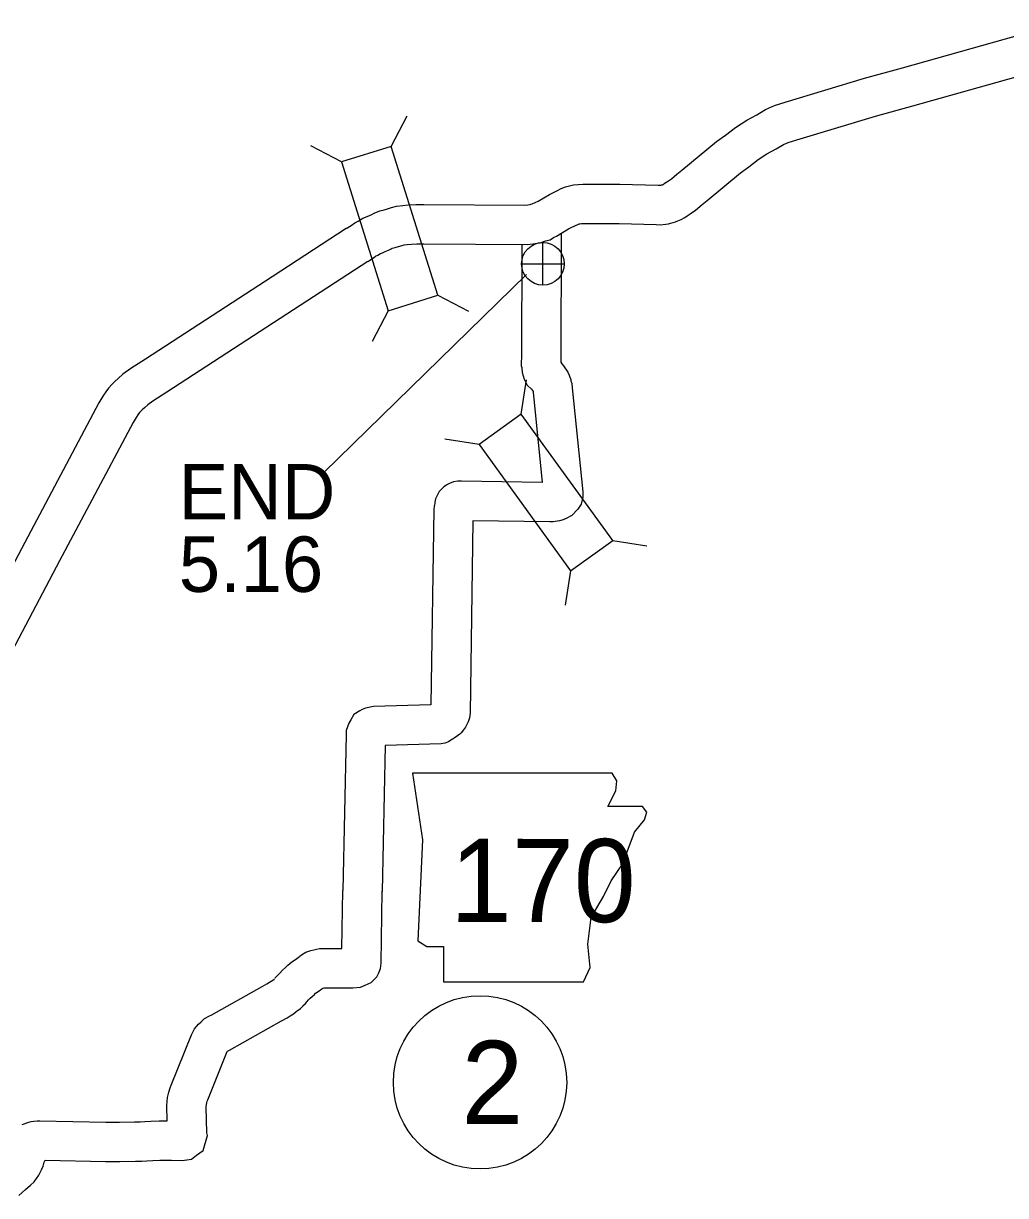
# Model space of a CAD drawing. Extents: x -939622 to -934245, y 1383184 to 1385301.
# Drawn here: x -936375.77 to -936353.34, y 1384921.09 to 1384947.89 of the extents above; entities that cross this region are included whole.
import ezdxf

# ---------------------------------------------------------------- set-up
doc = ezdxf.new("R2010")
doc.units = 0
for name, color, linetype in [('10', 7, 'Continuous'), ('15', 7, 'Continuous'), ('20', 7, 'Continuous'), ('21', 7, 'Continuous'), ('25', 7, 'Continuous'), ('26', 7, 'Continuous'), ('27', 7, 'Continuous')]:
    doc.layers.add(name, color=color, linetype=linetype)

msp = doc.modelspace()

# ---------------------------------------------------------------- linework, layer by layer
at = {"layer": '10'}
for points in [[(-936363.49, 1384943.088), (-936363.493, 1384940.175), (-936363.497, 1384940.146), (-936363.474, 1384940.103), (-936363.434, 1384940.058), (-936363.335, 1384939.913), (-936363.303, 1384939.846), (-936363.291, 1384939.804), (-936363.271, 1384939.748), (-936363.266, 1384939.716), (-936363.248, 1384939.654), (-936363.236, 1384939.556), (-936362.992, 1384937.184), (-936362.99, 1384937.062), (-936363.032, 1384936.9), (-936363.107, 1384936.783), (-936363.245, 1384936.64), (-936363.391, 1384936.564), (-936363.394, 1384936.563), (-936363.445, 1384936.541), (-936363.524, 1384936.517), (-936363.672, 1384936.498), (-936363.751, 1384936.495), (-936365.504, 1384936.521), (-936365.566, 1384932.123), (-936365.586, 1384932.013), (-936365.615, 1384931.92), (-936365.672, 1384931.802), (-936365.722, 1384931.739), (-936365.777, 1384931.674), (-936365.807, 1384931.643), (-936365.856, 1384931.602), (-936365.935, 1384931.548), (-936365.958, 1384931.533), (-936365.983, 1384931.515), (-936366.061, 1384931.468), (-936366.148, 1384931.438), (-936366.23, 1384931.42), (-936367.507, 1384931.378), (-936367.578, 1384928.047)], [(-936364.39, 1384942.836), (-936364.393, 1384940.232), (-936364.401, 1384940.165), (-936364.4, 1384940.059), (-936364.391, 1384940.02), (-936364.39, 1384940.011), (-936364.377, 1384939.907), (-936364.359, 1384939.834), (-936364.332, 1384939.755), (-936364.262, 1384939.62), (-936364.17, 1384939.531), (-936364.14, 1384939.497), (-936364.132, 1384939.471), (-936364.131, 1384939.456), (-936363.919, 1384937.397), (-936365.766, 1384937.426), (-936365.794, 1384937.425), (-936365.847, 1384937.424), (-936365.948, 1384937.408), (-936366.039, 1384937.372), (-936366.082, 1384937.35), (-936366.111, 1384937.332), (-936366.173, 1384937.293), (-936366.274, 1384937.189), (-936366.356, 1384937.018), (-936366.372, 1384936.947), (-936366.377, 1384936.922), (-936366.385, 1384936.876), (-936366.388, 1384936.849), (-936366.4, 1384936.78), (-936366.463, 1384932.313), (-936367.779, 1384932.27), (-936367.96, 1384932.237), (-936368.033, 1384932.206), (-936368.089, 1384932.177), (-936368.225, 1384932.092), (-936368.297, 1384931.972), (-936368.342, 1384931.895), (-936368.397, 1384931.721), (-936368.402, 1384931.636), (-936368.478, 1384928.066)], [(-936370.028, 1384926.061), (-936369.99, 1384926.1), (-936369.971, 1384926.122), (-936369.919, 1384926.178), (-936369.858, 1384926.243), (-936369.789, 1384926.306), (-936369.73, 1384926.362), (-936369.644, 1384926.435), (-936369.562, 1384926.49), (-936369.499, 1384926.538), (-936369.424, 1384926.594), (-936369.322, 1384926.656), (-936369.211, 1384926.696), (-936369.141, 1384926.712), (-936369.081, 1384926.725), (-936369.012, 1384926.738), (-936368.915, 1384926.744), (-936368.498, 1384926.742), (-936368.478, 1384928.063)], [(-936369.389, 1384925.428), (-936369.332, 1384925.486), (-936369.303, 1384925.518), (-936369.26, 1384925.564), (-936369.225, 1384925.602), (-936369.175, 1384925.647), (-936369.127, 1384925.693), (-936369.099, 1384925.717), (-936369.038, 1384925.758), (-936368.958, 1384925.819), (-936368.936, 1384925.835), (-936368.901, 1384925.843), (-936368.891, 1384925.844), (-936368.246, 1384925.84), (-936368.077, 1384925.858), (-936367.963, 1384925.899), (-936367.828, 1384925.963), (-936367.703, 1384926.09), (-936367.656, 1384926.185), (-936367.614, 1384926.284), (-936367.604, 1384926.404), (-936367.578, 1384928.049)], [(-936375.802, 1384922.719), (-936375.649, 1384922.771), (-936375.598, 1384922.784), (-936375.536, 1384922.796), (-936375.461, 1384922.804), (-936375.397, 1384922.804), (-936373.892, 1384922.772), (-936373.799, 1384922.772), (-936373.685, 1384922.769), (-936373.581, 1384922.77), (-936373.233, 1384922.777), (-936373.109, 1384922.78), (-936373, 1384922.787), (-936372.865, 1384922.793), (-936372.674, 1384922.804), (-936372.49, 1384922.801), (-936372.497, 1384923.151), (-936372.487, 1384923.242), (-936372.483, 1384923.335), (-936372.455, 1384923.456), (-936372.424, 1384923.553), (-936372.4, 1384923.615), (-936371.938, 1384924.769), (-936371.865, 1384924.905), (-936371.777, 1384925.009), (-936371.716, 1384925.062), (-936371.635, 1384925.144), (-936371.52, 1384925.199), (-936371.483, 1384925.217), (-936370.318, 1384925.87), (-936370.211, 1384925.932), (-936370.154, 1384925.968), (-936370.111, 1384925.993), (-936370.079, 1384926.018), (-936370.047, 1384926.042), (-936370.041, 1384926.048)], [(-936375.882, 1384921.093), (-936375.726, 1384921.23), (-936375.611, 1384921.334), (-936375.531, 1384921.404), (-936375.425, 1384921.556), (-936375.363, 1384921.678), (-936375.327, 1384921.767), (-936375.297, 1384921.854), (-936375.277, 1384921.902), (-936373.9, 1384921.872), (-936373.807, 1384921.872), (-936373.693, 1384921.869), (-936373.57, 1384921.87), (-936373.211, 1384921.877), (-936373.072, 1384921.881), (-936372.953, 1384921.888), (-936372.819, 1384921.894), (-936372.657, 1384921.903), (-936372.536, 1384921.901), (-936372.393, 1384921.899), (-936372.144, 1384921.896), (-936371.932, 1384921.927), (-936371.819, 1384922.013), (-936371.666, 1384922.125), (-936371.566, 1384922.467), (-936371.585, 1384922.525), (-936371.596, 1384923.11), (-936371.589, 1384923.174), (-936371.587, 1384923.214), (-936371.586, 1384923.219), (-936371.575, 1384923.254), (-936371.564, 1384923.282), (-936371.121, 1384924.388), (-936371.11, 1384924.397), (-936371.068, 1384924.417), (-936369.875, 1384925.087), (-936369.749, 1384925.159), (-936369.681, 1384925.202), (-936369.604, 1384925.248), (-936369.541, 1384925.297), (-936369.442, 1384925.369), (-936369.376, 1384925.441)]]:
    msp.add_lwpolyline(points, dxfattribs=at)
at = {"layer": '15'}
for points in [[(-936368.399, 1384943.198), (-936368.286, 1384943.272), (-936368.2, 1384943.333), (-936368.128, 1384943.371), (-936368.021, 1384943.439), (-936367.921, 1384943.476), (-936367.868, 1384943.501), (-936367.818, 1384943.521), (-936367.759, 1384943.554), (-936367.629, 1384943.605), (-936367.533, 1384943.63), (-936367.459, 1384943.653), (-936367.362, 1384943.681), (-936367.248, 1384943.711), (-936367.109, 1384943.727), (-936366.976, 1384943.742), (-936366.812, 1384943.75), (-936366.624, 1384943.751), (-936364.318, 1384943.736), (-936364.248, 1384943.744), (-936364.199, 1384943.75), (-936364.18, 1384943.753), (-936364.18, 1384943.753), (-936364.152, 1384943.764), (-936364.011, 1384943.824), (-936363.758, 1384943.981), (-936363.574, 1384944.07), (-936363.485, 1384944.113), (-936363.389, 1384944.152), (-936363.302, 1384944.176), (-936363.21, 1384944.199), (-936363.098, 1384944.208), (-936362.991, 1384944.216), (-936362.68, 1384944.215), (-936362.149, 1384944.211), (-936361.271, 1384944.191), (-936361.236, 1384944.188), (-936361.212, 1384944.193), (-936361.194, 1384944.196), (-936361.185, 1384944.199), (-936361.18, 1384944.2), (-936361.177, 1384944.202), (-936361.149, 1384944.214), (-936361.114, 1384944.241), (-936361.033, 1384944.29), (-936360.968, 1384944.335), (-936360.845, 1384944.441), (-936360.728, 1384944.537), (-936359.94, 1384945.187), (-936359.734, 1384945.334), (-936359.507, 1384945.507), (-936359.25, 1384945.679), (-936359.019, 1384945.802), (-936358.82, 1384945.922), (-936358.613, 1384946.009), (-936358.369, 1384946.086), (-936356.555, 1384946.635), (-936355.693, 1384946.875), (-936353.34, 1384947.534), (-936352.081, 1384947.888)], [(-936367.904, 1384942.446), (-936367.779, 1384942.528), (-936367.728, 1384942.565), (-936367.674, 1384942.593), (-936367.62, 1384942.628), (-936367.57, 1384942.646), (-936367.51, 1384942.675), (-936367.434, 1384942.704), (-936367.374, 1384942.738), (-936367.349, 1384942.748), (-936367.283, 1384942.765), (-936367.202, 1384942.791), (-936367.125, 1384942.812), (-936367.078, 1384942.825), (-936367.007, 1384942.833), (-936366.906, 1384942.844), (-936366.789, 1384942.85), (-936366.624, 1384942.851), (-936364.264, 1384942.835), (-936364.136, 1384942.851), (-936364.084, 1384942.858), (-936363.965, 1384942.874), (-936363.864, 1384942.91), (-936363.845, 1384942.918), (-936363.742, 1384942.944), (-936363.666, 1384942.993), (-936363.596, 1384943.022), (-936363.323, 1384943.192), (-936363.257, 1384943.224), (-936363.091, 1384943.301), (-936363.074, 1384943.306), (-936363.065, 1384943.308), (-936363.027, 1384943.311), (-936362.96, 1384943.316), (-936362.685, 1384943.315), (-936362.162, 1384943.311), (-936361.32, 1384943.292), (-936361.225, 1384943.284), (-936361.101, 1384943.297), (-936361.038, 1384943.31), (-936360.99, 1384943.319), (-936360.933, 1384943.335), (-936360.878, 1384943.352), (-936360.822, 1384943.375), (-936360.745, 1384943.409), (-936360.664, 1384943.454), (-936360.61, 1384943.493), (-936360.542, 1384943.535), (-936360.416, 1384943.622), (-936360.265, 1384943.752), (-936360.155, 1384943.843), (-936359.392, 1384944.473), (-936359.199, 1384944.61), (-936358.984, 1384944.775), (-936358.787, 1384944.906), (-936358.576, 1384945.019), (-936358.412, 1384945.117), (-936358.301, 1384945.164), (-936358.103, 1384945.227), (-936356.305, 1384945.77), (-936355.451, 1384946.008), (-936353.097, 1384946.668)], [(-936368.397, 1384943.199), (-936370.093, 1384942.095), (-936372.982, 1384940.215), (-936373.323, 1384940.001), (-936373.502, 1384939.872), (-936373.609, 1384939.774), (-936373.689, 1384939.704), (-936373.756, 1384939.632), (-936373.831, 1384939.547), (-936373.889, 1384939.463), (-936373.944, 1384939.391), (-936374.051, 1384939.216), (-936375.745, 1384936.021), (-936379.085, 1384929.684)], [(-936367.906, 1384942.445), (-936369.602, 1384941.341), (-936372.497, 1384939.457), (-936372.819, 1384939.255), (-936372.933, 1384939.173), (-936373.01, 1384939.102), (-936373.062, 1384939.057), (-936373.09, 1384939.027), (-936373.122, 1384938.991), (-936373.159, 1384938.937), (-936373.2, 1384938.883), (-936373.27, 1384938.769), (-936374.949, 1384935.6), (-936378.293, 1384929.258)]]:
    msp.add_lwpolyline(points, dxfattribs=at)
at = {"layer": '20'}
for p, q in [((-936367.372, 1384945.077), (-936367.005, 1384945.779)), ((-936368.505, 1384944.721), (-936369.207, 1384945.087)), ((-936366.305, 1384941.676), (-936365.603, 1384941.31)), ((-936367.438, 1384941.32), (-936367.805, 1384940.618)), ((-936364.402, 1384938.957), (-936364.278, 1384939.739)), ((-936365.364, 1384938.259), (-936366.146, 1384938.384)), ((-936362.31, 1384936.071), (-936361.528, 1384935.946)), ((-936363.272, 1384935.374), (-936363.397, 1384934.592))]:
    msp.add_line(p, q, dxfattribs=at)
for points in [[(-936366.305, 1384941.676), (-936367.372, 1384945.077), (-936368.505, 1384944.721), (-936367.438, 1384941.32)], [(-936365.364, 1384938.259), (-936363.272, 1384935.374), (-936362.31, 1384936.071), (-936364.402, 1384938.957)]]:
    msp.add_lwpolyline(points, close=True, dxfattribs=at)
at = {"layer": '21'}
msp.add_lwpolyline([(-936366.887, 1384930.748), (-936366.659, 1384929.226), (-936366.76, 1384926.917), (-936366.557, 1384926.79), (-936366.176, 1384926.79), (-936366.176, 1384925.978), (-936362.979, 1384925.978), (-936362.827, 1384926.307), (-936362.877, 1384926.84), (-936362.801, 1384927.449), (-936362.522, 1384927.932), (-936362.345, 1384928.287), (-936362.091, 1384928.668), (-936361.938, 1384929.074), (-936361.812, 1384929.403), (-936361.583, 1384929.683), (-936361.532, 1384929.86), (-936361.634, 1384929.987), (-936362.421, 1384929.987), (-936362.243, 1384930.342), (-936362.218, 1384930.571), (-936362.323, 1384930.746)], close=True, dxfattribs=at)
at = {"layer": '25'}
msp.add_line((-936364.277, 1384942.147), (-936368.909, 1384937.623), dxfattribs=at)
at = {"layer": '26'}
for p, q in [((-936363.905, 1384941.905), (-936363.905, 1384942.88)), ((-936364.392, 1384942.393), (-936363.417, 1384942.393))]:
    msp.add_line(p, q, dxfattribs=at)
msp.add_circle((-936363.905, 1384942.393), 0.487, dxfattribs=at)
at = {"layer": '27'}
msp.add_circle((-936365.341, 1384923.681), 1.98, dxfattribs=at)

# ---------------------------------------------------------------- texts
at = {"layer": '21'}
msp.add_text('170', height=1.9008, rotation=359.9, dxfattribs=at).set_placement((-936366.028, 1384927.35))
at = {"layer": '25'}
for s, p in [('END', (-936372.226, 1384936.548)), ('5.16', (-936372.224, 1384934.893))]:
    msp.add_text(s, height=1.2672, dxfattribs=at).set_placement(p)
at = {"layer": '27'}
msp.add_text('2', height=1.901, rotation=359.9, dxfattribs=at).set_placement((-936365.768, 1384922.731))

doc.saveas('drawing.dxf')
